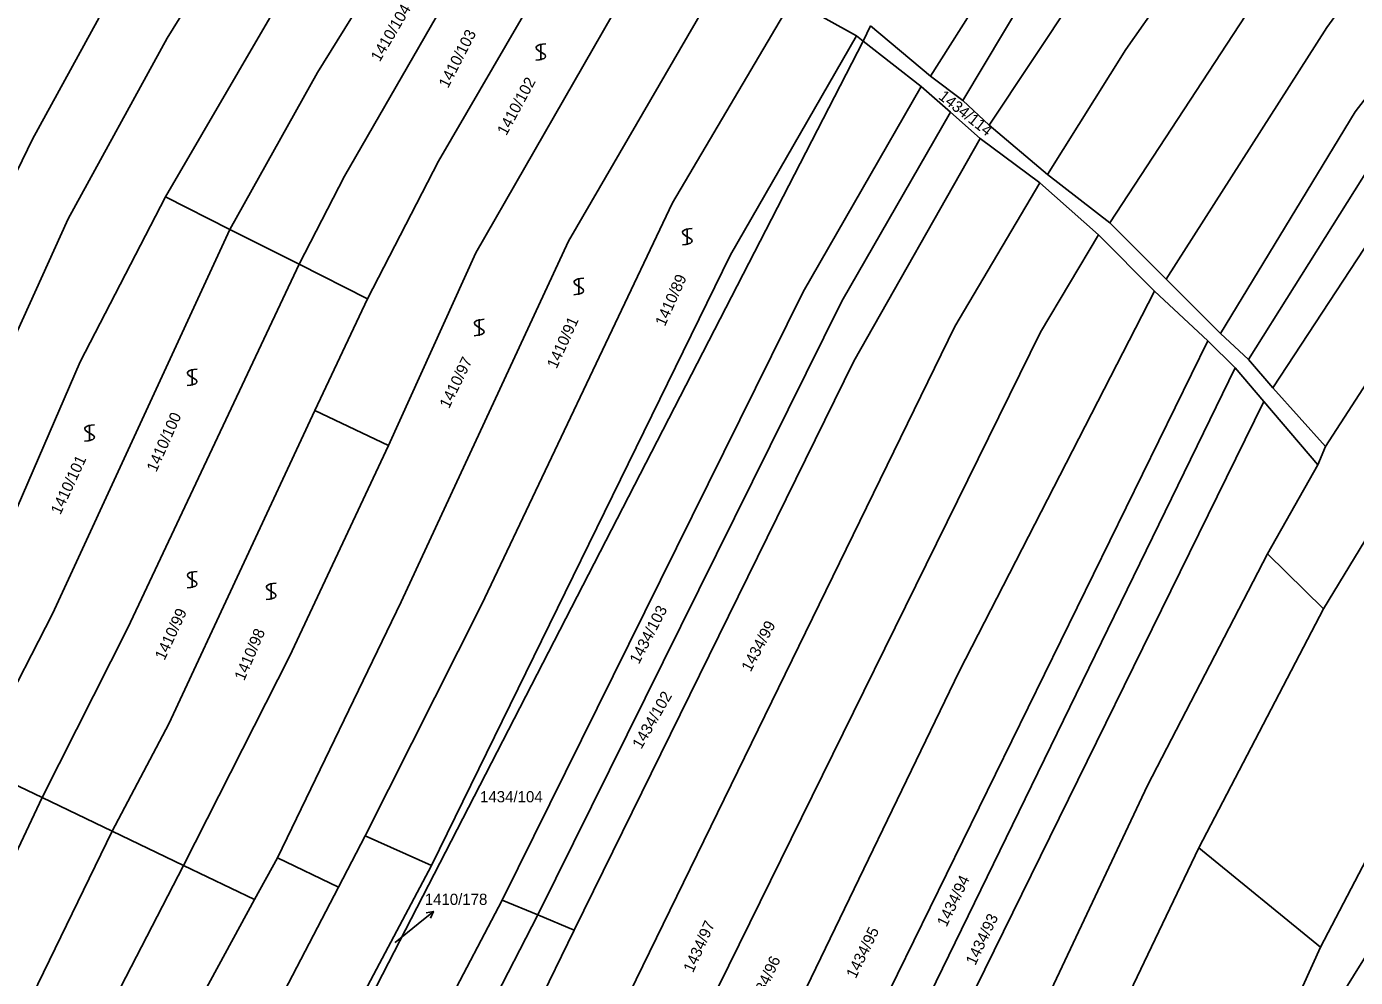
# Model space of a CAD drawing. Extents: x -580630 to -576196, y -1189024 to -1183567.
# Drawn here: x -578714.2 to -578512.9, y -1187195.1 to -1187051.1 of the extents above; entities that cross this region are included whole.
import ezdxf

# ---------------------------------------------------------------- set-up
doc = ezdxf.new("R2010")
doc.units = 0
for name, color, linetype in [('Vrstva 1', 7, 'Continuous'), ('Vrstva 16', 7, 'Continuous'), ('Vrstva 18', 7, 'Continuous'), ('Vrstva 25', 7, 'Continuous'), ('Vrstva 6', 7, 'Continuous')]:
    doc.layers.add(name, color=color, linetype=linetype)

msp = doc.modelspace()

# ---------------------------------------------------------------- linework, layer by layer
at = {"layer": 'Vrstva 1'}
for p, q in [((-578586.36, -1187050.97), (-578587.46, -1187053.29)), ((-578587.46, -1187053.29), (-578691.45, -1187255.14)), ((-578515.63, -1187198.73), (-578491.9, -1187160.6))]:
    msp.add_line(p, q, dxfattribs=at)
at = {"layer": 'Vrstva 16'}
for p in [(-578652.564, -1187185.095), (-578658.37, -1187189.83)]:
    msp.add_line(p, (-578654.89, -1187186.99), dxfattribs=at)
msp.add_lwpolyline([(-578653.655, -1187185.339), (-578652.564, -1187185.095), (-578653.024, -1187186.114)], dxfattribs=at)
at = {"layer": 'Vrstva 25'}
for points in [[(-578635.55, -1187053.69), (-578636.06, -1187053.75), (-578636.41, -1187053.8), (-578636.65, -1187053.88), (-578636.83, -1187053.99), (-578636.95, -1187054.08), (-578637, -1187054.25), (-578636.95, -1187054.48), (-578636.56, -1187054.8), (-578636, -1187055.11), (-578635.65, -1187055.38), (-578635.58, -1187055.58), (-578635.65, -1187055.78), (-578635.81, -1187055.91), (-578636, -1187055.98), (-578636.53, -1187056.11), (-578637.05, -1187056.18)], [(-578636.3, -1187056.19), (-578636.3, -1187054.92), (-578636.3, -1187053.69)], [(-578613.36, -1187081.66), (-578613.87, -1187081.72), (-578614.22, -1187081.77), (-578614.46, -1187081.85), (-578614.64, -1187081.96), (-578614.76, -1187082.05), (-578614.81, -1187082.22), (-578614.76, -1187082.45), (-578614.37, -1187082.77), (-578613.81, -1187083.08), (-578613.46, -1187083.35), (-578613.39, -1187083.55), (-578613.46, -1187083.75), (-578613.62, -1187083.88), (-578613.81, -1187083.95), (-578614.34, -1187084.08), (-578614.86, -1187084.15)], [(-578614.11, -1187084.16), (-578614.11, -1187082.89), (-578614.11, -1187081.66)], [(-578629.78, -1187089.2), (-578630.29, -1187089.26), (-578630.64, -1187089.31), (-578630.88, -1187089.39), (-578631.06, -1187089.5), (-578631.18, -1187089.59), (-578631.23, -1187089.76), (-578631.18, -1187089.99), (-578630.79, -1187090.31), (-578630.23, -1187090.62), (-578629.88, -1187090.89), (-578629.81, -1187091.09), (-578629.88, -1187091.29), (-578630.04, -1187091.42), (-578630.23, -1187091.49), (-578630.76, -1187091.62), (-578631.28, -1187091.69)], [(-578630.53, -1187091.7), (-578630.53, -1187090.43), (-578630.53, -1187089.2)], [(-578644.87, -1187095.42), (-578645.38, -1187095.48), (-578645.73, -1187095.53), (-578645.97, -1187095.61), (-578646.15, -1187095.72), (-578646.27, -1187095.81), (-578646.32, -1187095.98), (-578646.27, -1187096.21), (-578645.88, -1187096.53), (-578645.32, -1187096.84), (-578644.97, -1187097.11), (-578644.9, -1187097.31), (-578644.97, -1187097.51), (-578645.13, -1187097.64), (-578645.32, -1187097.71), (-578645.85, -1187097.84), (-578646.37, -1187097.91)], [(-578645.62, -1187097.92), (-578645.62, -1187096.65), (-578645.62, -1187095.42)], [(-578688.36, -1187102.97), (-578688.87, -1187103.03), (-578689.22, -1187103.08), (-578689.46, -1187103.16), (-578689.64, -1187103.27), (-578689.76, -1187103.36), (-578689.81, -1187103.53), (-578689.76, -1187103.76), (-578689.37, -1187104.08), (-578688.81, -1187104.39), (-578688.46, -1187104.66), (-578688.39, -1187104.86), (-578688.46, -1187105.06), (-578688.62, -1187105.19), (-578688.81, -1187105.26), (-578689.34, -1187105.39), (-578689.86, -1187105.46)], [(-578689.11, -1187105.47), (-578689.11, -1187104.2), (-578689.11, -1187102.97)], [(-578703.89, -1187111.4), (-578704.4, -1187111.46), (-578704.75, -1187111.51), (-578704.99, -1187111.59), (-578705.17, -1187111.7), (-578705.29, -1187111.79), (-578705.34, -1187111.96), (-578705.29, -1187112.19), (-578704.9, -1187112.51), (-578704.34, -1187112.82), (-578703.99, -1187113.09), (-578703.92, -1187113.29), (-578703.99, -1187113.49), (-578704.15, -1187113.62), (-578704.34, -1187113.69), (-578704.87, -1187113.82), (-578705.39, -1187113.89)], [(-578704.64, -1187113.9), (-578704.64, -1187112.63), (-578704.64, -1187111.4)], [(-578688.36, -1187133.6), (-578688.87, -1187133.66), (-578689.22, -1187133.71), (-578689.46, -1187133.79), (-578689.64, -1187133.9), (-578689.76, -1187133.99), (-578689.81, -1187134.16), (-578689.76, -1187134.39), (-578689.37, -1187134.71), (-578688.81, -1187135.02), (-578688.46, -1187135.29), (-578688.39, -1187135.49), (-578688.46, -1187135.69), (-578688.62, -1187135.82), (-578688.81, -1187135.89), (-578689.34, -1187136.02), (-578689.86, -1187136.09)], [(-578689.11, -1187136.1), (-578689.11, -1187134.83), (-578689.11, -1187133.6)], [(-578676.38, -1187135.38), (-578676.89, -1187135.44), (-578677.24, -1187135.49), (-578677.48, -1187135.57), (-578677.66, -1187135.68), (-578677.78, -1187135.77), (-578677.83, -1187135.94), (-578677.78, -1187136.17), (-578677.39, -1187136.49), (-578676.83, -1187136.8), (-578676.48, -1187137.07), (-578676.41, -1187137.27), (-578676.48, -1187137.47), (-578676.64, -1187137.6), (-578676.83, -1187137.67), (-578677.36, -1187137.8), (-578677.88, -1187137.87)], [(-578677.13, -1187137.88), (-578677.13, -1187136.61), (-578677.13, -1187135.38)]]:
    msp.add_lwpolyline(points, dxfattribs=at)
at = {"layer": 'Vrstva 6'}
for p, q in [((-578662.4, -1187003.72), (-578692.88, -1187052.84)), ((-578670.1, -1187058.05), (-578644.61, -1187016.76)), ((-578528.82, -1187027.49), (-578547.69, -1187054.57)), ((-578651.77, -1187071.45), (-578627.18, -1187029.17)), ((-578577.25, -1187058.61), (-578559.98, -1187031.31)), ((-578504.01, -1187033.04), (-578517.23, -1187051.2)), ((-578646.13, -1187085.34), (-578617.5, -1187035.48)), ((-578568.41, -1187066.01), (-578549.22, -1187037.23)), ((-578512.96, -1187064.01), (-578493.31, -1187038.34)), ((-578666.02, -1187073.73), (-578645.98, -1187038.86)), ((-578558.66, -1187039.36), (-578572.37, -1187062.27)), ((-578698.86, -1187041.81), (-578713.29, -1187068.13)), ((-578632.08, -1187083.58), (-578607.65, -1187041.52)), ((-578550.11, -1187080.79), (-578524.53, -1187041.76)), ((-578616.36, -1187077.77), (-578598.2, -1187047.04)), ((-578598.2, -1187047.04), (-578588.5, -1187052.51)), ((-578676.65, -1187048.55), (-578693.13, -1187076.88)), ((-578586.36, -1187050.97), (-578577.25, -1187058.61)), ((-578517.23, -1187051.2), (-578541.58, -1187089.33)), ((-578692.88, -1187052.84), (-578707.89, -1187080.2)), ((-578588.5, -1187052.51), (-578607.56, -1187085.68)), ((-578587.46, -1187053.29), (-578588.5, -1187052.51)), ((-578578.67, -1187060.15), (-578587.46, -1187053.29)), ((-578547.69, -1187054.57), (-578559.56, -1187073.47)), ((-578683.39, -1187081.8), (-578670.1, -1187058.05)), ((-578596.55, -1187091.28), (-578578.67, -1187060.15)), ((-578578.67, -1187060.15), (-578574.26, -1187064.05)), ((-578577.25, -1187058.61), (-578572.37, -1187062.27)), ((-578572.37, -1187062.27), (-578568.41, -1187066.01)), ((-578574.26, -1187064.05), (-578590.68, -1187092.65)), ((-578574.26, -1187064.05), (-578569.77, -1187068.02)), ((-578533.35, -1187097.56), (-578512.96, -1187064.01)), ((-578525.42, -1187105.8), (-578498.03, -1187064)), ((-578568.41, -1187066.01), (-578559.56, -1187073.47)), ((-578713.29, -1187068.13), (-578736.74, -1187116.4)), ((-578588.87, -1187101.75), (-578569.77, -1187068.02)), ((-578569.77, -1187068.02), (-578560.72, -1187074.77)), ((-578507.49, -1187067.09), (-578529.08, -1187101.53)), ((-578662.57, -1187092.3), (-578651.77, -1187071.45)), ((-578672.9, -1187087.09), (-578666.02, -1187073.73)), ((-578559.56, -1187073.47), (-578550.11, -1187080.79)), ((-578560.72, -1187074.77), (-578573.59, -1187096.49)), ((-578551.81, -1187082.62), (-578560.72, -1187074.77)), ((-578693.13, -1187076.88), (-578706.06, -1187101.87)), ((-578683.39, -1187081.8), (-578693.13, -1187076.88)), ((-578645.29, -1187138.68), (-578616.36, -1187077.77)), ((-578707.89, -1187080.2), (-578725.92, -1187120.02)), ((-578710.28, -1187140.04), (-578683.39, -1187081.8)), ((-578672.9, -1187087.09), (-578683.39, -1187081.8)), ((-578551.81, -1187082.62), (-578560.62, -1187097.37)), ((-578543.36, -1187091.16), (-578551.81, -1187082.62)), ((-578550.11, -1187080.79), (-578541.58, -1187089.33)), ((-578657.46, -1187138.21), (-578632.08, -1187083.58)), ((-578659.37, -1187114.56), (-578646.13, -1187085.34)), ((-578607.56, -1187085.68), (-578652.86, -1187178.14)), ((-578698.85, -1187142.15), (-578672.9, -1187087.09)), ((-578662.57, -1187092.3), (-578672.9, -1187087.09)), ((-578541.58, -1187089.33), (-578533.35, -1187097.56)), ((-578670.52, -1187109.21), (-578662.57, -1187092.3)), ((-578642.16, -1187183.4), (-578596.55, -1187091.28)), ((-578590.68, -1187092.65), (-578636.73, -1187185.64)), ((-578543.36, -1187091.16), (-578572.95, -1187148.78)), ((-578535.29, -1187098.67), (-578543.36, -1187091.16)), ((-578573.59, -1187096.49), (-578624.86, -1187201.56)), ((-578560.62, -1187097.37), (-578612.92, -1187203.68)), ((-578535.29, -1187098.67), (-578597.3, -1187225.24)), ((-578531.13, -1187102.77), (-578535.29, -1187098.67)), ((-578533.35, -1187097.56), (-578529.08, -1187101.53)), ((-578517.42, -1187114.69), (-578506.97, -1187098.49)), ((-578706.06, -1187101.87), (-578720.84, -1187135.93)), ((-578631.22, -1187187.92), (-578588.87, -1187101.75)), ((-578593.08, -1187229.88), (-578531.13, -1187102.77)), ((-578531.13, -1187102.77), (-578526.77, -1187107.89)), ((-578529.08, -1187101.53), (-578525.42, -1187105.8)), ((-578517.77, -1187139.29), (-578494.41, -1187100.87)), ((-578525.42, -1187105.8), (-578517.42, -1187114.69)), ((-578588.6, -1187233.66), (-578526.77, -1187107.89)), ((-578526.77, -1187107.89), (-578518.58, -1187117.44)), ((-578692.64, -1187156.69), (-578670.52, -1187109.21)), ((-578670.52, -1187109.21), (-578659.37, -1187114.56)), ((-578674.37, -1187146.5), (-578659.37, -1187114.56)), ((-578517.42, -1187114.69), (-578518.58, -1187117.44)), ((-578518.58, -1187117.44), (-578526.23, -1187130.92)), ((-578544.38, -1187166.05), (-578526.23, -1187130.92)), ((-578526.23, -1187130.92), (-578517.77, -1187139.29)), ((-578676.2, -1187176.99), (-578657.46, -1187138.21)), ((-578662.89, -1187173.63), (-578645.29, -1187138.68)), ((-578722.03, -1187162.96), (-578710.28, -1187140.04)), ((-578517.77, -1187139.29), (-578536.61, -1187175.49)), ((-578711.81, -1187167.86), (-578698.85, -1187142.15)), ((-578690.43, -1187178.13), (-578674.37, -1187146.5)), ((-578572.95, -1187148.78), (-578603.95, -1187212.97)), ((-578701.24, -1187172.94), (-578692.64, -1187156.69)), ((-578518.21, -1187190.5), (-578500.3, -1187156.19)), ((-578711.81, -1187167.86), (-578722.03, -1187162.96)), ((-578578.36, -1187237.87), (-578544.38, -1187166.05)), ((-578725.61, -1187196.99), (-578711.81, -1187167.86)), ((-578701.24, -1187172.94), (-578711.81, -1187167.86)), ((-578720.3, -1187212.21), (-578701.24, -1187172.94)), ((-578690.43, -1187178.13), (-578701.24, -1187172.94)), ((-578662.89, -1187173.63), (-578666.95, -1187181.43)), ((-578652.86, -1187178.14), (-578662.89, -1187173.63)), ((-578676.2, -1187176.99), (-578679.65, -1187183.31)), ((-578666.95, -1187181.43), (-578676.2, -1187176.99)), ((-578563.77, -1187232.02), (-578536.61, -1187175.49)), ((-578536.61, -1187175.49), (-578518.21, -1187190.5)), ((-578706.85, -1187209.89), (-578690.43, -1187178.13)), ((-578679.65, -1187183.31), (-578690.43, -1187178.13)), ((-578652.86, -1187178.14), (-578676.08, -1187221.83)), ((-578666.95, -1187181.43), (-578686.24, -1187218.43)), ((-578679.65, -1187183.31), (-578697.5, -1187216.04)), ((-578670.01, -1187236.39), (-578642.16, -1187183.4)), ((-578642.16, -1187183.4), (-578636.73, -1187185.64)), ((-578636.73, -1187185.64), (-578665.23, -1187240.62)), ((-578636.73, -1187185.64), (-578631.22, -1187187.92)), ((-578637.73, -1187201.17), (-578631.22, -1187187.92)), ((-578528.42, -1187212.96), (-578518.21, -1187190.5))]:
    msp.add_line(p, q, dxfattribs=at)

# ---------------------------------------------------------------- texts
at = {"layer": 'Vrstva 16'}
msp.add_text('1410/178', height=1.7, dxfattribs=at).set_placement((-578653.874, -1187184.12))
at = {"layer": 'Vrstva 18'}
for s, rotation, p in [('1410/104', 59.7022, (-578660.695, -1187056.534)), ('1410/103', 62.85347, (-578650.358, -1187060.531)), ('1410/102', 61.59296, (-578641.521, -1187067.692)), ('1434/114', 321.7158, (-578576.187, -1187061.915)), ('1410/89', 65.94744, (-578617.509, -1187096.597)), ('1410/91', 65.71826, (-578633.91, -1187103.019)), ('1410/97', 64.11398, (-578650.201, -1187109.051)), ('1410/100', 66.11933, (-578694.537, -1187118.669)), ('1410/101', 65.1453, (-578709.07, -1187125.137)), ('1434/103', 62.62429, (-578621.442, -1187147.755)), ('1410/99', 65.25989, (-578693.294, -1187147.172)), ('1410/98', 66.97877, (-578681.228, -1187150.281)), ('1434/99', 62.10862, (-578604.519, -1187148.932)), ('1434/102', 60.10327, (-578621.078, -1187160.618)), ('1434/94', 64.17127, (-578574.853, -1187187.566)), ('1434/97', 65.71826, (-578613.245, -1187194.492)), ('1434/93', 64.57234, (-578570.491, -1187193.388)), ('1434/95', 63.99939, (-578588.605, -1187195.382)), ('1434/96', 65.03071, (-578603.411, -1187199.815))]:
    msp.add_text(s, height=1.7, rotation=rotation, dxfattribs=at).set_placement(p)
for s, height, p in [('1434/104', 1.7, (-578645.499, -1187168.58)), ('1410/178', 0.1, (-578658.633, -1187189.83))]:
    msp.add_text(s, height=height, dxfattribs=at).set_placement(p)

doc.saveas('drawing.dxf')
